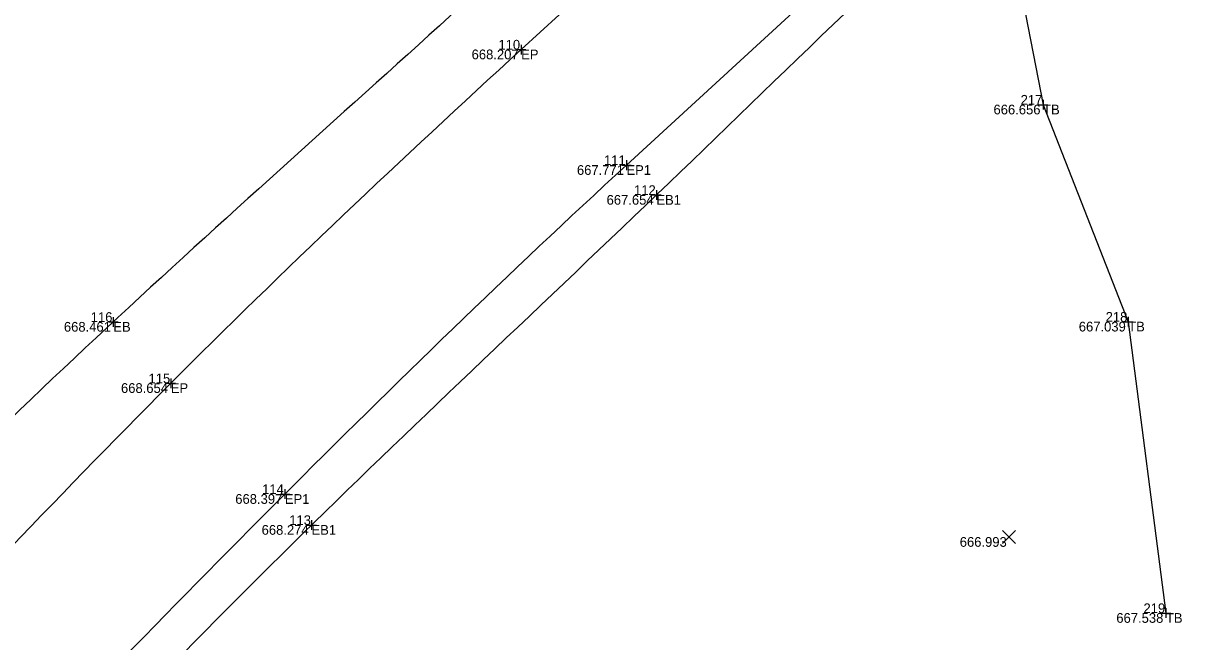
# Model space of a CAD drawing. Extents: x 2197382 to 2204062, y 634117 to 636522.
# Drawn here: x 2202463 to 2202582.1, y 635059.1 to 635122.7 of the extents above; entities that cross this region are included whole.
import ezdxf

# ---------------------------------------------------------------- set-up
doc = ezdxf.new("R2010")
doc.units = 0
for name, color, linetype in [('_CIVIL_CONSTRUCTION', 7, 'Continuous'), ('GE_P_Alignment_100_Distances', 7, 'Continuous'), ('GE_X_Alignment', 7, 'Continuous'), ('PF_P_Grade_Line', 7, 'Continuous'), ('RW_X_CL_100_Curve_Data', 7, 'Continuous'), ('SH_Border', 7, 'Continuous'), ('SH_Cut_Line', 7, 'Continuous'), ('SH_Data', 7, 'Continuous')]:
    doc.layers.add(name, color=color, linetype=linetype)

msp = doc.modelspace()

# ---------------------------------------------------------------- linework, layer by layer
at = {"layer": '_CIVIL_CONSTRUCTION'}
for p, q in [((2202514.19, 635120.5), (2202514.19, 635119.5)), ((2202513.69, 635120), (2202514.69, 635120)), ((2202514.19, 635120), (2202514.19, 635120)), ((2202567.86, 635114.83), (2202567.86, 635113.83)), ((2202567.36, 635114.33), (2202568.36, 635114.33)), ((2202567.86, 635114.33), (2202567.86, 635114.33)), ((2202525.02, 635108.61), (2202525.02, 635107.61)), ((2202524.52, 635108.11), (2202525.52, 635108.11)), ((2202525.02, 635108.11), (2202525.02, 635108.11)), ((2202527.6, 635105.04), (2202528.6, 635105.04)), ((2202528.1, 635105.54), (2202528.1, 635104.54)), ((2202528.1, 635105.04), (2202528.1, 635105.04)), ((2202471.76, 635091.98), (2202472.76, 635091.98)), ((2202472.26, 635092.48), (2202472.26, 635091.48)), ((2202472.26, 635091.98), (2202472.26, 635091.98)), ((2202576.11, 635092), (2202577.11, 635092)), ((2202576.61, 635092.5), (2202576.61, 635091.5)), ((2202576.61, 635092), (2202576.61, 635092)), ((2202478.17, 635086.17), (2202478.17, 635085.17)), ((2202477.67, 635085.67), (2202478.67, 635085.67)), ((2202478.17, 635085.67), (2202478.17, 635085.67)), ((2202489.4, 635074.27), (2202490.4, 635074.27)), ((2202489.9, 635074.77), (2202489.9, 635073.77)), ((2202489.9, 635074.27), (2202489.9, 635074.27)), ((2202492.14, 635071.09), (2202493.14, 635071.09)), ((2202492.64, 635071.59), (2202492.64, 635070.59)), ((2202492.64, 635071.09), (2202492.64, 635071.09)), ((2202580.49, 635062.53), (2202580.49, 635061.53)), ((2202579.99, 635062.03), (2202580.99, 635062.03)), ((2202580.49, 635062.03), (2202580.49, 635062.03))]:
    msp.add_line(p, q, dxfattribs=at)
at = {"layer": 'GE_P_Alignment_100_Distances'}
for p, q in [((2202550.61, 635153.34), (2202514.19, 635120)), ((2202570.21, 635149.65), (2202525.02, 635108.11))]:
    msp.add_line(p, q, dxfattribs=at)
for points in [[(2202514.19, 635120), (2202501.95, 635108.79), (2202477.63, 635085.87), (2202443.41, 635049.36), (2202409.55, 635012.34), (2202376.26, 634974.99), (2202344.34, 634936.42), (2202312.72, 634897.79), (2202282.43, 634858.12), (2202252.58, 634818.18), (2202223.74, 634777.45), (2202196.69, 634735.5), (2202169.8, 634693.41), (2202144.64, 634650.36), (2202119.18, 634607.44), (2202097.03, 634562.79), (2202074.71, 634518.18), (2202053.15, 634473.28), (2202032.85, 634427.72), (2202013.67, 634381.72), (2201995.41, 634335.21), (2201979.19, 634288.02), (2201963.55, 634240.68), (2201953.92, 634208.98), (2201949.13, 634193.1)], [(2202525.02, 635108.11), (2202513.04, 635097.11), (2202489.33, 635074.07), (2202455.07, 635038.62), (2202421.29, 635002.1), (2202388.81, 634964.35), (2202356.35, 634926.75), (2202325.87, 634887.43), (2202295, 634848.95), (2202265.53, 634808.92), (2202237.35, 634768.89), (2202211.52, 634726.54), (2202183.6, 634685.47), (2202158.14, 634642.34), (2202133.69, 634599.43), (2202111.05, 634555.42), (2202088.76, 634511.33), (2202068.04, 634466.33), (2202047.21, 634421.56), (2202027.88, 634376.06), (2202010.16, 634329.7), (2201994.09, 634282.81), (2201978.74, 634235.43), (2201968.75, 634203.87), (2201963.85, 634187.95)]]:
    msp.add_open_spline(points, degree=3, dxfattribs=at)
at = {"layer": 'GE_X_Alignment'}
for points in [[(2202540.06, 635152.93), (2202529.43, 635144.25), (2202507.23, 635123.46), (2202471.72, 635092.05), (2202435.62, 635056.76), (2202402.1, 635018.87), (2202368.73, 634981.48), (2202336.15, 634943.25), (2202304.62, 634904.21), (2202274.11, 634864.33), (2202244.37, 634823.83), (2202215.65, 634782.83), (2202187.65, 634741.05), (2202161.54, 634698.56), (2202134.84, 634656), (2202111.41, 634611.66), (2202087.71, 634567.52), (2202064.97, 634523.35), (2202044.2, 634477.97), (2202023.42, 634432.25), (2202003.66, 634386.18), (2201990.91, 634355.55), (2201984.79, 634340.33)], [(2202570.92, 635145.14), (2202556.1, 635132.41), (2202530.6, 635107.02), (2202492.19, 635071.28), (2202457.98, 635035.82), (2202424.73, 634999.38), (2202391.64, 634962.22), (2202359.56, 634924.46), (2202328.32, 634885.6), (2202298.37, 634846.53), (2202268.85, 634806.21), (2202240.94, 634765.59), (2202212.91, 634724.71), (2202187.2, 634682.69), (2202161.14, 634640.35), (2202137.99, 634596.95), (2202114.64, 634553.56), (2202092.28, 634509.95), (2202071.73, 634464.7), (2202050.81, 634420.11), (2202031.84, 634374.34), (2202014.23, 634328.21), (2201997.98, 634281.03), (2201983.22, 634233.69), (2201972.74, 634202.38), (2201968.03, 634186.79)]]:
    msp.add_open_spline(points, degree=3, dxfattribs=at)
at = {"layer": 'PF_P_Grade_Line'}
msp.add_lwpolyline([(2202563.72, 635135.63), (2202567.86, 635114.33), (2202576.61, 635092), (2202580.49, 635062.03)], dxfattribs=at)
at = {"layer": 'RW_X_CL_100_Curve_Data'}
for p, q in [((2202563.69, 635069.18), (2202565.02, 635070.52)), ((2202563.69, 635070.52), (2202565.02, 635069.18))]:
    msp.add_line(p, q, dxfattribs=at)

# ---------------------------------------------------------------- texts
at = {"layer": 'SH_Border'}
for s, p in [('EP', (2202514.19, 635119)), ('TB', (2202567.86, 635113.33)), ('EP1', (2202525.02, 635107.11)), ('EB1', (2202528.1, 635104.04)), ('EB', (2202472.26, 635090.98)), ('TB', (2202576.61, 635091)), ('EP', (2202478.17, 635084.68)), ('EP1', (2202489.9, 635073.27)), ('EB1', (2202492.64, 635070.09)), ('TB', (2202580.49, 635061.03))]:
    msp.add_text(s, height=1, dxfattribs=at).set_placement(p)
at = {"layer": 'SH_Cut_Line'}
for s, p in [('110', (2202511.86, 635120)), ('217', (2202565.55, 635114.33)), ('111', (2202522.71, 635108.11)), ('112', (2202525.8, 635105.04)), ('116', (2202469.94, 635091.98)), ('218', (2202574.29, 635092)), ('115', (2202475.88, 635085.67)), ('114', (2202487.56, 635074.27)), ('113', (2202490.35, 635071.09)), ('219', (2202578.18, 635062.03))]:
    msp.add_text(s, height=1, dxfattribs=at).set_placement(p)
at = {"layer": 'SH_Data'}
for s, p in [('668.207', (2202509.1, 635119)), ('666.656', (2202562.76, 635113.33)), ('667.771', (2202519.93, 635107.11)), ('667.654', (2202522.98, 635104.04)), ('668.461', (2202467.18, 635090.98)), ('667.039', (2202571.53, 635091)), ('668.654', (2202473.05, 635084.68)), ('668.397', (2202484.8, 635073.27)), ('668.274', (2202487.51, 635070.09)), ('666.993', (2202559.29, 635068.85)), ('667.538', (2202575.39, 635061.03))]:
    msp.add_text(s, height=1, dxfattribs=at).set_placement(p)

doc.saveas('drawing.dxf')
